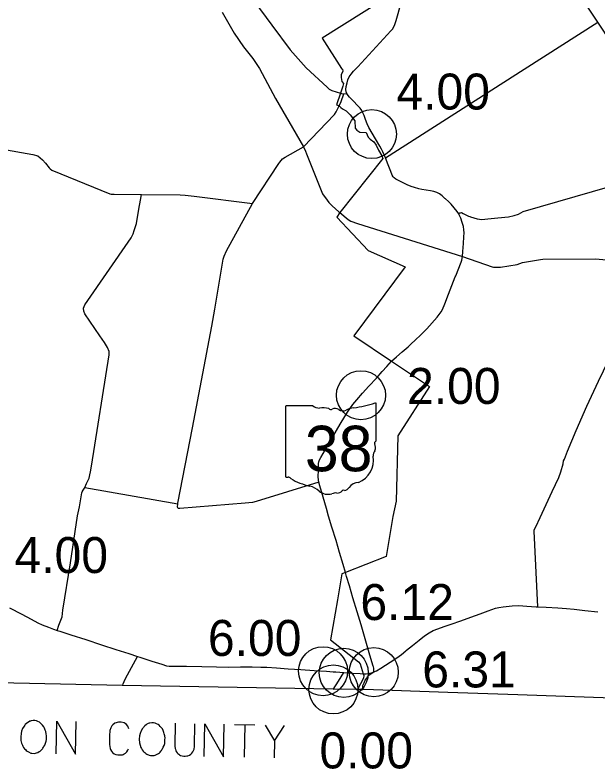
# Model space of a CAD drawing. Extents: x 1659811 to 1934326, y 644115 to 934867.
# Drawn here: x 1708356 to 1726199, y 767503 to 790558 of the extents above; entities that cross this region are included whole.
import ezdxf

# ---------------------------------------------------------------- set-up
doc = ezdxf.new("R2010")
doc.units = 0
for name, color, linetype in [('Default', 7, 'Continuous'), ('GM_X_Adjacent_County_Text', 7, 'Continuous'), ('GM_X_County', 7, 'Continuous'), ('GM_X_County_Road', 7, 'Continuous'), ('GM_X_State_Route', 7, 'Continuous'), ('GM_X_State_Shield', 7, 'Continuous'), ('GM_X_Township', 7, 'Continuous'), ('GM_X_Township_Road', 7, 'Continuous')]:
    doc.layers.add(name, color=color, linetype=linetype)

msp = doc.modelspace()

# ---------------------------------------------------------------- linework, layer by layer
at = {"layer": 'Default'}
for centre in [(1719280, 786919), (1718946, 778932), (1717783, 770491), (1719336, 770462), (1718418, 770442), (1718100, 769935), (1718100, 769935)]:
    msp.add_circle(centre, 750, dxfattribs=at)
at = {"layer": 'GM_X_Adjacent_County_Text'}
for p, q in [((1715073, 768863), (1715695, 768851)), ((1715388, 768857), (1715369, 767857)), ((1716300, 768359), (1716290, 767840))]:
    msp.add_line(p, q, dxfattribs=at)
for points in [[(1708854, 768973), (1708830, 768966), (1708806, 768959), (1708766, 768936), (1708743, 768920), (1708703, 768890), (1708670, 768859), (1708654, 768843), (1708630, 768812), (1708589, 768734), (1708556, 768656), (1708539, 768586), (1708529, 768483), (1708535, 768373), (1708557, 768294), (1708580, 768230), (1708595, 768199), (1708618, 768159), (1708649, 768119), (1708672, 768095), (1708695, 768071), (1708726, 768047), (1708765, 768022), (1708835, 767989), (1708874, 767981), (1708953, 767979), (1708985, 767987), (1709016, 767994), (1709056, 768009), (1709096, 768032), (1709120, 768047), (1709144, 768062), (1709168, 768085), (1709192, 768117), (1709208, 768140), (1709224, 768163), (1709240, 768186), (1709265, 768233), (1709290, 768288), (1709307, 768351), (1709315, 768405), (1709316, 768413), (1709317, 768468), (1709318, 768516), (1709311, 768579), (1709296, 768642), (1709281, 768690), (1709259, 768745), (1709236, 768793), (1709198, 768841), (1709167, 768873), (1709136, 768905), (1709105, 768929), (1709058, 768954), (1709011, 768970), (1708964, 768979), (1708909, 768980), (1708854, 768973)], [(1709614, 767967), (1709633, 768967), (1710205, 767955), (1710224, 768955)], [(1711841, 768728), (1711804, 768815), (1711765, 768863), (1711727, 768895), (1711695, 768911), (1711609, 768929), (1711523, 768931), (1711412, 768901), (1711348, 768855), (1711316, 768816), (1711283, 768762), (1711258, 768676), (1711247, 768518), (1711245, 768400), (1711243, 768322), (1711250, 768251), (1711271, 768124), (1711278, 768100), (1711309, 768045), (1711339, 768005), (1711394, 767964), (1711441, 767948), (1711504, 767931), (1711574, 767929), (1711645, 767936), (1711669, 767943), (1711701, 767959), (1711733, 767989), (1711773, 768028), (1711806, 768075), (1711830, 768114)], [(1712483, 768904), (1712459, 768897), (1712435, 768890), (1712395, 768867), (1712372, 768851), (1712332, 768821), (1712299, 768790), (1712283, 768774), (1712259, 768743), (1712218, 768665), (1712185, 768587), (1712168, 768517), (1712158, 768414), (1712164, 768304), (1712186, 768225), (1712209, 768161), (1712224, 768130), (1712247, 768090), (1712278, 768050), (1712301, 768026), (1712324, 768002), (1712355, 767978), (1712394, 767953), (1712464, 767920), (1712503, 767912), (1712582, 767910), (1712614, 767917), (1712645, 767925), (1712685, 767940), (1712725, 767963), (1712749, 767978), (1712773, 767993), (1712797, 768016), (1712821, 768047), (1712837, 768071), (1712853, 768094), (1712869, 768117), (1712894, 768164), (1712919, 768219), (1712936, 768282), (1712944, 768336), (1712945, 768344), (1712946, 768399), (1712947, 768447), (1712940, 768510), (1712925, 768573), (1712910, 768621), (1712888, 768676), (1712865, 768724), (1712827, 768772), (1712796, 768804), (1712765, 768836), (1712734, 768860), (1712687, 768885), (1712640, 768901), (1712593, 768910), (1712538, 768911), (1712483, 768904)], [(1713262, 768897), (1713249, 768197), (1713255, 768126), (1713263, 768102), (1713278, 768062), (1713293, 768031), (1713316, 767999), (1713331, 767983), (1713339, 767975), (1713370, 767950), (1713394, 767934), (1713425, 767918), (1713472, 767901), (1713519, 767892), (1713566, 767892), (1713613, 767898), (1713645, 767906), (1713693, 767928), (1713733, 767951), (1713765, 767982), (1713797, 768021), (1713821, 768068), (1713838, 768107), (1713847, 768185), (1713861, 768886)], [(1714149, 767880), (1714168, 768880), (1714739, 767869), (1714758, 768869)], [(1716010, 768845), (1716300, 768359), (1716608, 768834)]]:
    msp.add_lwpolyline(points, dxfattribs=at)
at = {"layer": 'GM_X_County'}
msp.add_lwpolyline([(1728095, 769617), (1723752, 769769), (1721603, 769842), (1719047, 769928), (1719010, 769929), (1718897, 769931), (1718838, 769932), (1718098, 769944), (1711635, 770051), (1697436, 770362)], dxfattribs=at)
at = {"layer": 'GM_X_County_Road'}
for points in [[(1728725, 786741), (1727472, 788619), (1727378, 788673), (1727278, 788730), (1727247, 788761), (1727069, 789021), (1726192, 790343), (1725641, 791181), (1725486, 791417), (1725333, 791731), (1724316, 793882), (1724215, 794049), (1724098, 794240), (1724011, 794380), (1723135, 795771)], [(1714692, 790643), (1715068, 790009), (1715354, 789591), (1715630, 789235), (1715837, 788928), (1716333, 788008), (1716963, 786920), (1717185, 786524), (1717244, 786399), (1717281, 786314), (1717771, 785093), (1717915, 784895), (1717961, 784827), (1718059, 784724), (1718267, 784543)], [(1719693, 786188), (1723945, 788903), (1726192, 790343)], [(1702528, 788044), (1703513, 787354), (1703617, 787283), (1703731, 787228), (1703884, 787184), (1708902, 786299), (1709049, 786249), (1709194, 786135), (1709288, 786028), (1709403, 785886), (1709431, 785856), (1709485, 785811), (1711258, 785087), (1711298, 785076), (1711393, 785079), (1712229, 785073)], [(1718227, 787682), (1718277, 787780), (1718341, 787920), (1718423, 788145)], [(1721936, 784478), (1721960, 784498), (1721976, 784506), (1721993, 784512), (1722025, 784518), (1722069, 784493), (1722237, 784411), (1722273, 784400), (1722303, 784391), (1722498, 784331), (1722640, 784311), (1722829, 784324), (1723137, 784361), (1723457, 784391), (1723637, 784431), (1723772, 784474), (1723914, 784552), (1726568, 785311), (1726596, 785321), (1726641, 785338), (1728725, 786741), (1730745, 788099), (1730812, 788131), (1731020, 788153)], [(1715629, 784796), (1716426, 786014), (1716461, 786062), (1716548, 786160), (1716627, 786210), (1717185, 786524), (1718134, 787516), (1718183, 787597), (1718227, 787682)], [(1709648, 771741), (1709698, 771897), (1709799, 772153), (1709823, 772355), (1710054, 773810), (1710270, 775240), (1710329, 775518), (1710403, 775950), (1710411, 775982), (1710439, 776028), (1710478, 776093), (1710488, 776110), (1710541, 776232), (1710584, 776310), (1710621, 776398), (1710642, 776496), (1710661, 776587), (1710693, 776757), (1711240, 780164), (1711233, 780273), (1711186, 780388), (1711097, 780545), (1710950, 780747), (1710491, 781425), (1710464, 781507), (1710451, 781592), (1710492, 781692), (1711906, 783745), (1711967, 783863), (1712004, 783965), (1712070, 784181), (1712149, 784627), (1712201, 784900), (1712229, 785073)], [(1712229, 785073), (1713411, 785064), (1713568, 785048), (1713843, 785016), (1715629, 784796)], [(1718267, 784543), (1718297, 784517), (1718553, 784303), (1718632, 784252), (1718840, 784182), (1722050, 783178), (1722961, 782860), (1723007, 782847), (1723214, 782846), (1723724, 782926), (1723888, 782988), (1724439, 783080), (1724514, 783096), (1726138, 783099), (1727502, 782967), (1729885, 782734), (1729955, 782707), (1732171, 780744), (1732405, 780579), (1732489, 780528)], [(1724361, 772461), (1724249, 774775), (1724250, 774811), (1724298, 774907), (1724430, 775197), (1724798, 775983), (1725000, 776415), (1725068, 776586), (1725134, 776837), (1725140, 776922), (1725172, 776980), (1725266, 777221), (1725529, 777849), (1725860, 778601), (1726221, 779358), (1726525, 779997), (1726609, 780172), (1726718, 780394), (1726770, 780633), (1727221, 782072), (1727502, 782967)], [(1711652, 770087), (1711739, 770266), (1712103, 770943)], [(1719039, 770134), (1719041, 770138), (1719076, 770221), (1719124, 770282), (1719145, 770320), (1719183, 770367), (1719334, 770471)], [(1718991, 769913), (1719001, 770052), (1719033, 770118), (1719039, 770134)]]:
    msp.add_lwpolyline(points, dxfattribs=at)
at = {"layer": 'GM_X_State_Route'}
for points in [[(1718508, 788163), (1718492, 788211), (1718478, 788277), (1718494, 788372), (1718521, 788488), (1718544, 788578), (1718583, 788667), (1718647, 788754), (1718719, 788843), (1718847, 788974), (1719861, 790073), (1719911, 790130), (1719951, 790198), (1719980, 790271), (1720020, 790391), (1720175, 790931)], [(1721517, 784948), (1721430, 785026), (1721345, 785091), (1721267, 785132), (1721175, 785163), (1721069, 785186), (1720941, 785204), (1720812, 785221), (1720718, 785245), (1720580, 785286), (1720478, 785318), (1720362, 785365), (1720179, 785456), (1720011, 785544), (1719965, 785576), (1719931, 785607), (1719904, 785659), (1719855, 785774), (1719777, 785980), (1719693, 786188), (1719617, 786373), (1719578, 786458), (1719525, 786545), (1719395, 786770), (1719190, 787123), (1719131, 787232), (1719080, 787368), (1719040, 787489), (1719007, 787572), (1718973, 787640), (1718922, 787714), (1718632, 788003), (1718593, 788048), (1718554, 788094), (1718508, 788163)], [(1722050, 783178), (1722065, 783325), (1722084, 783575), (1722098, 783780), (1722106, 783900), (1722099, 783986), (1722082, 784097), (1722047, 784216), (1721999, 784345), (1721956, 784444), (1721936, 784478), (1721891, 784555), (1721708, 784772), (1721625, 784853), (1721532, 784934), (1721517, 784948)], [(1721845, 782580), (1722015, 783004), (1722032, 783058), (1722050, 783178)], [(1719325, 770628), (1719322, 770641), (1719221, 770983), (1719077, 771481), (1718947, 771912), (1718828, 772307), (1718697, 772733), (1718590, 773101), (1718506, 773390), (1718470, 773510), (1718398, 773750), (1718287, 774125), (1718181, 774486), (1718056, 774893), (1717952, 775234), (1717889, 775470), (1717785, 775810), (1717682, 776160), (1717654, 776269), (1717637, 776428), (1717642, 776652), (1717650, 776847), (1717657, 776899), (1717676, 776953), (1717713, 777027), (1717932, 777397), (1718309, 778045), (1718452, 778284), (1718536, 778416), (1718691, 778647), (1718814, 778794), (1718993, 778996), (1719184, 779205), (1719416, 779455), (1719599, 779659), (1719739, 779810), (1719883, 779973), (1720034, 780106), (1720204, 780254), (1720386, 780415), (1720486, 780508), (1720600, 780615), (1720778, 780779), (1720870, 780869), (1720961, 780966), (1721275, 781323), (1721405, 781482), (1721442, 781554), (1721510, 781726), (1721624, 782020), (1721832, 782548), (1721845, 782580)], [(1708186, 772432), (1708563, 772234), (1708846, 772081), (1709049, 771970), (1709188, 771907), (1709376, 771839), (1709537, 771777), (1709648, 771741), (1709729, 771715), (1710064, 771607), (1710519, 771457), (1710999, 771298), (1711437, 771154), (1711834, 771029), (1712103, 770943)], [(1720315, 771110), (1720344, 771135), (1720431, 771203), (1720521, 771275), (1720723, 771442), (1720894, 771575), (1721028, 771660), (1721159, 771731), (1721301, 771790), (1721488, 771858), (1721704, 771929), (1721998, 772032), (1722308, 772146), (1722598, 772247), (1722842, 772338), (1723068, 772415), (1723162, 772443), (1723297, 772462), (1723569, 772490), (1723781, 772501), (1724023, 772479), (1724305, 772464), (1724361, 772461), (1724614, 772447), (1724970, 772431), (1725240, 772412), (1725470, 772388), (1725798, 772351), (1726201, 772306)], [(1719334, 770471), (1719416, 770501), (1719558, 770586), (1719844, 770763), (1720047, 770897), (1720183, 770998), (1720315, 771110)], [(1712103, 770943), (1712180, 770919), (1712545, 770800), (1712850, 770704), (1712997, 770654), (1713069, 770645), (1713205, 770644), (1713603, 770641), (1714078, 770630), (1714520, 770624), (1714887, 770618), (1715259, 770620), (1715617, 770620), (1715881, 770618), (1716061, 770612), (1716358, 770593), (1716721, 770563), (1717101, 770542), (1717512, 770515), (1717893, 770493), (1718098, 770475), (1718176, 770468), (1718416, 770451)], [(1719334, 770471), (1719343, 770538), (1719338, 770584), (1719325, 770628)], [(1718089, 769933), (1718258, 770190), (1718416, 770451)], [(1718416, 770451), (1718681, 770431), (1718917, 770416), (1719015, 770409), (1719035, 770407), (1719107, 770412), (1719205, 770429), (1719243, 770436), (1719334, 770471)]]:
    msp.add_lwpolyline(points, dxfattribs=at)
at = {"layer": 'GM_X_State_Shield'}
for p, q in [((1717474, 778607), (1716658, 778607)), ((1719415, 777554), (1719415, 778659)), ((1716631, 778571), (1716631, 776457)), ((1719415, 777554), (1719415, 777554))]:
    msp.add_line(p, q, dxfattribs=at)
for centre, radius, start, end in [((1716663, 778575), 32.3, 98.1301, 188.1301), ((1717668, 778852), 313, 231.6195, 271.1119), ((1718423, 781488), 2953, 275.8445, 288.9065), ((1719384, 778664), 31, 351.8621, 97.738), ((1717772, 777421), 1123, 80.4867, 94.9883), ((1718027, 778586), 90.3, 219.7921, 297.1024), ((1718159, 778342), 188, 54.4667, 119.1411), ((1718401, 778677), 226, 233.8562, 294.8282), ((1718800, 777962), 594, 97.3462, 120.7689), ((1719408, 777473), 48, 107.944, 210.337), ((1719103, 777333), 288, 340.033, 23.6496), ((1719382, 777550), 33.2, 289.6038, 7.7341), ((1719526, 777091), 210, 136.8065, 186.9296), ((1718589, 776951), 739, 292.3089, 8.9858), ((1716663, 776453), 32.5, 171.9584, 258.3066), ((1716668, 776669), 248, 267.339, 280.6039), ((1716719, 776336), 89.5, 29.7484, 93.2717), ((1717849, 778234), 2132, 240.4129, 257.1985), ((1717214, 775508), 667, 47.1842, 75.836), ((1718388, 776253), 239, 282.8732, 323.2771), ((1718900, 775864), 404, 94.4031, 142.5768), ((1717935, 776325), 423, 230.7004, 286.2918), ((1718180, 775594), 348, 85.6951, 111.2099), ((1718211, 776167), 226, 268.777, 315.5493), ((1718415, 775962), 63.5, 65.7517, 132.6484)]:
    msp.add_arc(centre, radius, start, end, dxfattribs=at)
at = {"layer": 'GM_X_Township'}
msp.add_lwpolyline([(1720332, 791470), (1717762, 789855), (1718350, 788923), (1718379, 788901), (1718385, 788842), (1718342, 788734), (1718338, 788649), (1718363, 788525), (1718415, 788468), (1718391, 788381), (1718323, 788169), (1718195, 787808), (1718277, 787780), (1718330, 787731), (1718383, 787693), (1718493, 787630), (1718556, 787566), (1718615, 787504), (1718754, 787321), (1718772, 787102), (1718816, 787043), (1718913, 786981), (1719106, 786963), (1719169, 786824), (1719231, 786758), (1719334, 786677), (1719406, 786581), (1719483, 786424), (1719582, 786251), (1719610, 786169), (1718297, 784517), (1718206, 784375), (1719161, 783356), (1720301, 782860), (1718722, 780750), (1719883, 779973), (1721043, 779196), (1720076, 777694), (1720018, 775695), (1719924, 775221), (1719720, 774000), (1718470, 773510), (1718363, 773468), (1718224, 772675), (1718008, 771449), (1718874, 770775), (1718920, 770713), (1719015, 770409), (1719029, 770364), (1719027, 770280), (1718838, 769932)], dxfattribs=at)
at = {"layer": 'GM_X_Township_Road'}
for points in [[(1715110, 791747), (1716213, 790246), (1716777, 789493), (1717269, 788948), (1717907, 788355), (1717976, 788294), (1718058, 788254), (1718323, 788169), (1718353, 788162)], [(1718353, 788162), (1718423, 788145), (1718508, 788163)], [(1717654, 776269), (1715732, 775684), (1715624, 775653), (1715398, 775631), (1713396, 775468), (1713350, 775472), (1713326, 775504), (1713334, 775611), (1713335, 775631), (1713784, 777934), (1714381, 781043), (1714474, 781561), (1714727, 783092), (1714756, 783188), (1714832, 783352), (1715629, 784796)], [(1710488, 776110), (1713334, 775611)]]:
    msp.add_lwpolyline(points, dxfattribs=at)

# ---------------------------------------------------------------- texts
at = {"layer": 'Default'}
for s, p in [('4.00', (1720030, 787669)), ('2.00', (1720356, 778666)), ('4.00', (1708339, 773494)), ('6.12', (1718927, 772056)), ('6.00', (1714260, 770958)), ('6.31', (1720822, 769995)), ('0.00', (1717675, 767518))]:
    msp.add_text(s, height=1100, dxfattribs=at).set_placement(p)
at = {"layer": 'GM_X_State_Shield'}
msp.add_text('38', height=1392.2, dxfattribs=at).set_placement((1717227, 776606))

doc.saveas('drawing.dxf')
